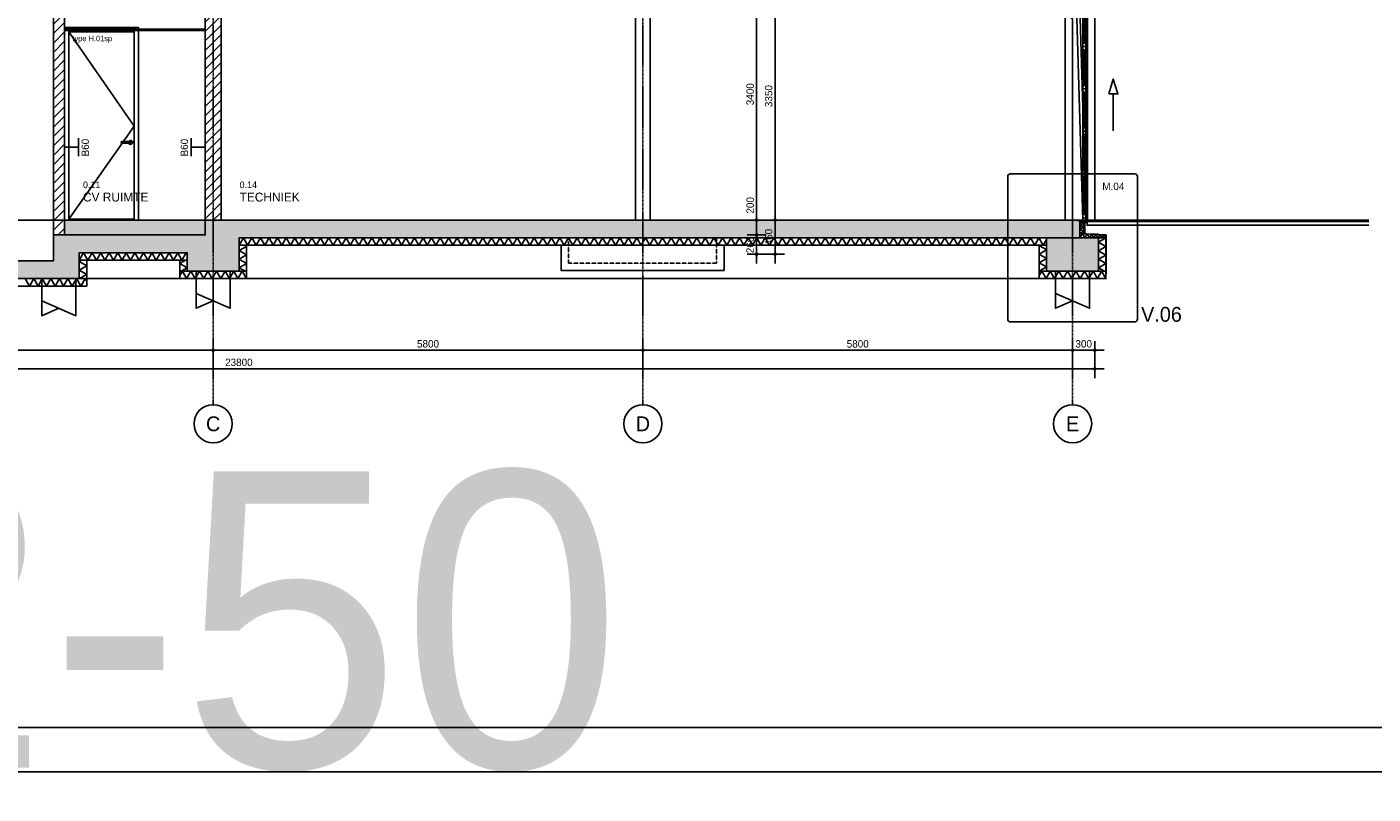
# Model space of a CAD drawing. Header units: millimetres. Extents: x -297000 to 504135, y -166520 to 252050.
# Tile 274 of 416: x 80861 to 99031, y -42350 to -31991. Entities that reach past the tile are written whole.
import ezdxf
from ezdxf.enums import TextEntityAlignment as Align

# ---------------------------------------------------------------- set-up
doc = ezdxf.new("R2010")
doc.units = ezdxf.units.MM
doc.header["$MEASUREMENT"] = 0
for name, pattern in [('ACAD_ISO10W100', [18, 12, -3, 0, -3]), ('CENTER', [50.8, 31.75, -6.35, 6.35, -6.35]), ('DASHED2', [0.375, 0.25, -0.125]), ('HIDDEN2', [4.7625, 3.175, -1.5875])]:
    doc.linetypes.add(name, pattern=pattern)
doc.layers.get('Defpoints').update_dxf_attribs({"color": 6})
doc.layers.add('000_FRAME_N', color=30, linetype='Continuous', plot=False)
for name, color, linetype in [('010_D0050_D', 1, 'Continuous'), ('010_T0050_T', 4, 'Continuous'), ('010_T0100_T', 4, 'Continuous'), ('040_AXPRI_B', 9, 'CENTER'), ('053_SHADE_S', 253, 'Continuous'), ('068_HATCH_H', 8, 'Continuous'), ('080_SYMB_DETAIL', 4, 'Continuous'), ('080_SYMBO_G', 1, 'Continuous'), ('200_PRIMA_G', 3, 'Continuous'), ('210_INSUL_G', 8, 'Continuous'), ('210_WALEX_E', 2, 'Continuous'), ('210_WALEX_G', 2, 'Continuous'), ('220_WALIN_G', 1, 'Continuous'), ('299_CONCR_G', 3, 'Continuous'), ('299_CONCR_H', 251, 'Continuous'), ('299_STEEL_G', 3, 'Continuous'), ('299_STEEL_H', 8, 'Continuous'), ('310_WINDO_E', 1, 'Continuous'), ('320_DOORS_E', 8, 'Continuous'), ('320_DOORS_G', 2, 'Continuous'), ('450_CEIFI_G', 2, 'Continuous')]:
    doc.layers.add(name, color=color, linetype=linetype)
doc.styles.add('VMX 1 SMALL 100', font='unvr55w.TTF', dxfattribs={"height": 100})
doc.styles.add('VMX 2 MEDIUM 0', font='unvr55w.TTF', dxfattribs={"height": 2})
doc.styles.add('VMX 2 MEDIUM 100', font='unvr55w.TTF', dxfattribs={"height": 200})
doc.styles.add('VMX 2 MEDIUM 50', font='unvr55w.TTF', dxfattribs={"height": 100})
doc.styles.add('VMX 3 BIG 1', font='unvr55w.TTF', dxfattribs={"height": 4})
doc.styles.add('VMX 3 BIG 200', font='unvr55w.TTF', dxfattribs={"height": 800})
doc.styles.add('VMX 4 GIANT 50', font='unvr55w.TTF', dxfattribs={"height": 300})
doc.dimstyles.new('VMX 50', dxfattribs={"dimscale": 50, "dimtxt": 1, "dimasz": 1, "dimexe": 2, "dimexo": 2, "dimgap": 0.7, "dimtad": 1, "dimdec": 0, "dimdsep": 46, "dimtxsty": 'VMX 2 MEDIUM 50', "dimblk1": 'VMX-DIM-ARROW', "dimblk2": 'VMX-DIM-ARROW', "dimsah": 1, "dimcen": 1, "dimdle": 2, "dimse1": 1, "dimse2": 1, "dimclrd": 256, "dimclre": 256, "dimclrt": 256, "dimadec": 0, "dimazin": 0, "dimtm": 1e-09, "dimtfac": 1, "dimtdec": 0, "dimtmove": 2, "dimatfit": 2, "dimldrblk": 'VMX-DIM-ARROW', "dimfxl": 0, "dimtolj": 2, "dimlwd": -1, "dimarcsym": 0})
pattern_1 = [(45, (-71775, 34600), (-63.19767, 63.19767), [])]

# ---------------------------------------------------------------- blocks, each defined once
blk = doc.blocks.new('VMX-DIM-ARROW')
h = blk.add_hatch(color=256)
edge = h.paths.add_edge_path()
edge.add_arc((0, 0), 0.5, 0, 360)
for p, q in [((-2.5, 0), (2.5, 0)), ((0, 2.5), (0, -2.5))]:
    blk.add_line(p, q)
blk = doc.blocks.new('*D527')
at = {"layer": '010_D0050_D'}
blk.add_line((90710, -35010), (90710, -34850), dxfattribs=at)
at = {"layer": 'Defpoints', "color": 0}
for p in [(88490, -34800), (90710, -34800), (88490, -35060)]:
    blk.add_point(p, dxfattribs=at)
at = {"layer": '010_D0050_D', "xscale": 50, "yscale": 50, "zscale": 50}
for p, rotation in [((90710, -34800), 90), ((90710, -35060), 270)]:
    blk.add_blockref('VMX-DIM-ARROW', p, dxfattribs=dict(at, rotation=rotation))
at = {"layer": '010_D0050_D', "insert": (90623, -34935), "char_height": 100, "attachment_point": 5, "rotation": 90, "style": 'VMX 2 MEDIUM 50'}
blk.add_mtext('\\A2;260', dxfattribs=at)
blk = doc.blocks.new('*D528')
at = {"layer": '010_D0050_D'}
blk.add_line((90710, -34750), (90710, -34650), dxfattribs=at)
at = {"layer": 'Defpoints', "color": 0}
for p in [(88140, -34600), (90710, -34600), (88490, -34800)]:
    blk.add_point(p, dxfattribs=at)
at = {"layer": '010_D0050_D', "xscale": 50, "yscale": 50, "zscale": 50}
for p, rotation in [((90710, -34600), 90), ((90710, -34800), 270)]:
    blk.add_blockref('VMX-DIM-ARROW', p, dxfattribs=dict(at, rotation=rotation))
at = {"layer": '010_D0050_D', "insert": (90623, -34400), "char_height": 100, "attachment_point": 5, "rotation": 90, "style": 'VMX 2 MEDIUM 50'}
blk.add_mtext('\\A2;200', dxfattribs=at)
blk = doc.blocks.new('*D529')
at = {"layer": '010_D0050_D'}
blk.add_line((90710, -34550), (90710, -31250), dxfattribs=at)
at = {"layer": 'Defpoints', "color": 0}
for p in [(88690, -31200), (90710, -31200), (88140, -34600)]:
    blk.add_point(p, dxfattribs=at)
at = {"layer": '010_D0050_D', "xscale": 50, "yscale": 50, "zscale": 50}
for p, rotation in [((90710, -31200), 90), ((90710, -34600), 270)]:
    blk.add_blockref('VMX-DIM-ARROW', p, dxfattribs=dict(at, rotation=rotation))
at = {"layer": '010_D0050_D', "insert": (90623, -32900), "char_height": 100, "attachment_point": 5, "rotation": 90, "style": 'VMX 2 MEDIUM 50'}
blk.add_mtext('\\A2;3400', dxfattribs=at)
blk = doc.blocks.new('*D525')
at = {"layer": '010_D0050_D'}
blk.add_line((90960, -35010), (90960, -34650), dxfattribs=at)
at = {"layer": 'Defpoints', "color": 0}
for p in [(88673, -34600), (90960, -34600), (88673, -35060)]:
    blk.add_point(p, dxfattribs=at)
at = {"layer": '010_D0050_D', "xscale": 50, "yscale": 50, "zscale": 50}
for p, rotation in [((90960, -34600), 90), ((90960, -35060), 270)]:
    blk.add_blockref('VMX-DIM-ARROW', p, dxfattribs=dict(at, rotation=rotation))
at = {"layer": '010_D0050_D', "insert": (90873, -34830), "char_height": 100, "attachment_point": 5, "rotation": 90, "style": 'VMX 2 MEDIUM 50'}
blk.add_mtext('\\A2;460', dxfattribs=at)
blk = doc.blocks.new('*D532')
at = {"layer": '010_D0050_D'}
blk.add_line((90960, -34550), (90960, -31300), dxfattribs=at)
at = {"layer": 'Defpoints', "color": 0}
for p in [(90335, -31250), (90960, -31250), (88673, -34600)]:
    blk.add_point(p, dxfattribs=at)
at = {"layer": '010_D0050_D', "xscale": 50, "yscale": 50, "zscale": 50}
for p, rotation in [((90960, -31250), 90), ((90960, -34600), 270)]:
    blk.add_blockref('VMX-DIM-ARROW', p, dxfattribs=dict(at, rotation=rotation))
at = {"layer": '010_D0050_D', "insert": (90873, -32925), "char_height": 100, "attachment_point": 5, "rotation": 90, "style": 'VMX 2 MEDIUM 50'}
blk.add_mtext('\\A2;3350', dxfattribs=at)
blk = doc.blocks.new('WAND B60')
for p, q in [((1.2, 0), (-1.2, 0)), ((0, 0), (0, -1.91))]:
    blk.add_line(p, q)
at = {"style": 'VMX 1 SMALL 100'}
blk.add_attdef('B60', text='', height=1, dxfattribs=at).set_placement((0, 0.91), align=Align.MIDDLE_CENTER)
blk = doc.blocks.new('SECTIONAALDEUR_drsn')
at = {"layer": '299_STEEL_G'}
for points in [[(70, 0), (100, 0), (100, -30), (97, -30, -0.414214), (95, -28), (95, -10, 0.414214), (90, -5), (72, -5, -0.414214), (70, -3)], [(180, -20), (100, -20), (100, -100), (103, -100, 0.414214), (107, -97), (107, -34, -0.365226), (116, -27), (177, -27, 0.414214), (180, -23)]]:
    blk.add_lwpolyline(points, format="xyb", close=True, dxfattribs=at)
at = {"layer": '310_WINDO_E', "color": 8, "ltscale": 200}
for points in [[(489, 1705), (550, 1905), (611, 1705), (489, 1705)], [(550, 1705), (550, 1205)]]:
    blk.add_lwpolyline(points, dxfattribs=at)
at = {"layer": '320_DOORS_G', "color": 8}
for points in [[(-2950, 3110), (-2950, 3400)], [(-2910, 3110), (-2910, 3400)], [(-550, 3110), (-550, 3400)], [(-510, 3110), (-510, 3400)]]:
    blk.add_lwpolyline(points, dxfattribs=at)
at = {"layer": '320_DOORS_G', "color": 1}
for points in [[(0, 2710), (-200, 2910), (-3200, 2910), (-3200, 3110), (200, 3110), (200, 0), (0, 0), (0, 2710)], [(138, 2945), (138, 30), (180, 30), (180, 2945), (138, 2945)]]:
    blk.add_lwpolyline(points, dxfattribs=at)
at = {"layer": '320_DOORS_G', "color": 8}
blk.add_lwpolyline([(-2900, 3015), (-2900, 3060), (-118, 3060, -0.311483), (158, 2870), (161, 2860), (119, 2844), (116, 2854, 0.311483), (-118, 3015)], format="xyb", close=True, dxfattribs=at)
blk.add_lwpolyline([(185, 0), (104, 2729, 0.405596), (-190, 3015), (-2900, 3015), (-2900, 2970), (-190, 2970, -0.405596), (59, 2727), (140, 0)], format="xyb", dxfattribs=at)
at = {"layer": '320_DOORS_G'}
for points in [[(138, 2945), (180, 2945), (180, 2885), (170, 2885), (170, 2900), (138, 2900), (138, 2945)], [(170, 2900), (170, 2390), (150, 2390), (150, 2900), (170, 2900)], [(138, 2390), (170, 2390), (170, 2405), (180, 2405), (180, 2285), (170, 2285), (170, 2300), (138, 2300), (138, 2390)], [(180, 2345), (138, 2345)], [(170, 2300), (170, 1818), (150, 1818), (150, 2300), (170, 2300)], [(138, 1818), (170, 1818), (170, 1834), (180, 1834), (180, 1714), (170, 1714), (170, 1728), (138, 1728), (138, 1818)], [(180, 1774), (138, 1774)], [(170, 1728), (170, 1246), (150, 1246), (150, 1728), (170, 1728)], [(138, 1246), (170, 1246), (170, 1262), (180, 1262), (180, 1142), (170, 1142), (170, 1156), (138, 1156), (138, 1246)], [(180, 1202), (138, 1202)], [(170, 1156), (170, 674), (150, 674), (150, 1156), (170, 1156)], [(138, 674), (170, 674), (170, 690), (180, 690), (180, 570), (170, 570), (170, 585), (138, 585), (138, 674)], [(180, 630), (138, 630)], [(170, 75), (170, 585), (150, 585), (150, 75), (170, 75)], [(138, 30), (180, 30), (180, 90), (170, 90), (170, 75), (138, 75), (138, 30)], [(138, 30), (138, -10), (180, -10), (180, 30), (138, 30)]]:
    blk.add_lwpolyline(points, dxfattribs=at)
for points in [[(138, 2900), (138, 2885), (150, 2885), (150, 2900)], [(138, 2390), (138, 2405), (150, 2405), (150, 2390)], [(138, 2300), (138, 2285), (150, 2285), (150, 2300)], [(138, 1818), (138, 1834), (150, 1834), (150, 1818)], [(138, 1728), (138, 1714), (150, 1714), (150, 1728)], [(138, 1246), (138, 1262), (150, 1262), (150, 1246)], [(138, 1156), (138, 1142), (150, 1142), (150, 1156)], [(138, 674), (138, 690), (150, 690), (150, 674)], [(138, 585), (138, 570), (150, 570), (150, 585)], [(138, 75), (138, 90), (150, 90), (150, 75)]]:
    blk.add_lwpolyline(points, close=True, dxfattribs=at)
blk.add_circle((-3050, 3010), 75, dxfattribs=at)
at = {"layer": '320_DOORS_G', "extrusion": (0, 0, -1)}
blk.add_ellipse((159, -7), major_axis=(-21.5, 0), ratio=0.586238, start_param=3.348019, end_param=6.076759, dxfattribs=at)
blk = doc.blocks.new('VMX GRID')
at = {"linetype": 'Continuous'}
blk.add_circle((0, 0), 4.5, dxfattribs=at)
at = {"style": 'VMX 2 MEDIUM 0'}
blk.add_attdef('00', text='', height=2, dxfattribs=at).set_placement((0, 0), align=Align.MIDDLE_CENTER)
blk = doc.blocks.new('GRID03')
at = {"layer": '040_AXPRI_B', "linetype": 'ACAD_ISO10W100'}
for p, q in [((11600, -2492), (11600, 11471)), ((17400, -2492), (17400, 11471)), ((23200, -2492), (23200, 11471))]:
    blk.add_line(p, q, dxfattribs=at)
at = {"layer": 'Defpoints'}
blk.add_lwpolyline([(-4000, 0), (27200, 0)], dxfattribs=at)
at = {"layer": '040_AXPRI_B', "ltscale": 2}
ref = blk.add_blockref('VMX GRID', (11600, -2750), dxfattribs=dict(at, xscale=57.34400000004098, yscale=57.34399999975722, zscale=57.34400000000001))
ref.add_attrib('00', 'C', dxfattribs={"layer": '0', "height": 200, "style": 'VMX 3 BIG 1'}).set_placement((11600, -2750), align=Align.MIDDLE_CENTER)
ref = blk.add_blockref('VMX GRID', (17400, -2750), dxfattribs=dict(at, xscale=57.34400000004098, yscale=57.34399999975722, zscale=57.34400000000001))
ref.add_attrib('00', 'D', dxfattribs={"layer": '0', "height": 200, "style": 'VMX 3 BIG 1'}).set_placement((17400, -2750), align=Align.MIDDLE_CENTER)
ref = blk.add_blockref('VMX GRID', (23200, -2750), dxfattribs=dict(at, xscale=57.34400000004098, yscale=57.34399999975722, zscale=57.34400000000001))
ref.add_attrib('00', 'E', dxfattribs={"layer": '0', "height": 200, "style": 'VMX 3 BIG 1'}).set_placement((23200, -2750), align=Align.MIDDLE_CENTER)
blk = doc.blocks.new('1006_X-03.04')
at = {"layer": '053_SHADE_S'}
h = blk.add_hatch(color=256, dxfattribs=at)
h.paths.add_polyline_path([(9593, -200), (11493, -200), (11493, 0), (9593, 0)])
h.paths.add_polyline_path([(-100, -200), (7378, -200), (7378, 0), (-100, 0)])
at = {"layer": '068_HATCH_H'}
h = blk.add_hatch(dxfattribs=at)
h.set_pattern_fill('ANSI31', color=256, scale=715, style=0)
h.set_pattern_definition(pattern_1)
h.paths.add_polyline_path([(9443, -200), (9443, 6790), (9593, 6790), (9593, -200)])
h.paths.add_polyline_path([(11493, 3660), (11707, 3660), (11707, 6790), (11493, 6790), (11493, 3660)])
h = blk.add_hatch(dxfattribs=at)
h.set_pattern_fill('ANSI31', color=256, scale=715, style=0)
h.set_pattern_definition(pattern_1)
h.paths.add_polyline_path([(11493, 0), (11707, 0), (11707, 3400), (11493, 3400), (11493, 0)])
at = {"layer": '299_CONCR_H'}
blk.add_hatch(color=256, dxfattribs=at).paths.add_polyline_path([(23550, -690), (23550, -240), (23300, -240), (23300, 0), (11493, 0), (11493, -200), (9443, -200), (9443, -550), (7592, -550), (7592, -200), (-100, -200), (-100, -240), (-350, -240), (-350, -690), (350, -690), (350, -440), (5450, -440), (5450, -690), (6150, -690), (6150, -440), (7142, -440), (7142, -790), (9793, -790), (9793, -440), (11250, -440), (11250, -690), (11950, -690), (11950, -240), (22850, -240), (22850, -690)])
at = {"color": 5}
blk.add_lwpolyline([(23396, -32), (23366, -32)], dxfattribs=at)
blk.add_lwpolyline([(23396, -32), (23366, -32)], dxfattribs=at)
at = {"layer": '068_HATCH_H'}
for points in [[(23322, -27), (23350, -43), (23307, -68), (23350, -93), (23300, -122), (23350, -151), (23300, -180)], [(11950, -340), (12008, -240), (12065, -340), (12123, -240), (12181, -340), (12239, -240), (12296, -340), (12354, -240), (12412, -340), (12470, -240), (12527, -340), (12585, -240), (12643, -340), (12701, -240), (12758, -340), (12816, -240), (12874, -340), (12931, -240), (12989, -340), (13047, -240), (13105, -340), (13162, -240), (13220, -340), (13278, -240), (13336, -340), (13393, -240), (13451, -340), (13509, -240), (13567, -340), (13624, -240), (13682, -340), (13740, -240), (13798, -340), (13855, -240), (13913, -340), (13971, -240), (14028, -340), (14086, -240), (14144, -340), (14202, -240), (14259, -340), (14317, -240), (14375, -340), (14433, -240), (14490, -340), (14548, -240), (14606, -340), (14664, -240), (14721, -340), (14779, -240), (14837, -340), (14894, -240), (14952, -340), (15010, -240), (15068, -340), (15125, -240), (15183, -340), (15241, -240), (15299, -340), (15356, -240), (15414, -340), (15472, -240), (15530, -340), (15587, -240), (15645, -340), (15703, -240), (15761, -340), (15818, -240), (15876, -340), (15934, -240), (15991, -340), (16049, -240), (16107, -340), (16165, -240), (16222, -340), (16280, -240), (16338, -340), (16396, -240), (16453, -340), (16511, -240), (16569, -340), (16627, -240), (16684, -340), (16742, -240), (16800, -340), (16857, -240), (16915, -340), (16973, -240), (17031, -340), (17088, -240), (17146, -340), (17204, -240), (17262, -340), (17319, -240), (17377, -340), (17435, -240), (17493, -340), (17550, -240), (17608, -340), (17666, -240), (17724, -340), (17781, -240), (17839, -340), (17897, -240), (17954, -340), (18012, -240), (18070, -340), (18128, -240), (18185, -340), (18243, -240), (18301, -340), (18359, -240), (18416, -340), (18474, -240), (18532, -340), (18590, -240), (18647, -340), (18705, -240), (18763, -340), (18820, -240), (18878, -340), (18936, -240), (18994, -340), (19051, -240), (19109, -340), (19167, -240), (19225, -340), (19282, -240), (19340, -340), (19398, -240), (19456, -340), (19513, -240), (19571, -340), (19629, -240), (19686, -340), (19744, -240), (19802, -340), (19860, -240), (19917, -340), (19975, -240), (20033, -340), (20091, -240), (20148, -340), (20206, -240), (20264, -340), (20322, -240), (20379, -340), (20437, -240), (20495, -340), (20553, -240), (20610, -340), (20668, -240), (20726, -340), (20783, -240), (20841, -340), (20899, -240), (20957, -340), (21014, -240), (21072, -340), (21130, -240), (21188, -340), (21245, -240), (21303, -340), (21361, -240), (21419, -340), (21476, -240), (21534, -340), (21592, -240), (21649, -340), (21707, -240), (21765, -340), (21823, -240), (21880, -340), (21938, -240), (21996, -340), (22054, -240), (22111, -340), (22169, -240), (22227, -340), (22285, -240), (22342, -340), (22400, -240), (22458, -340), (22516, -240), (22573, -340), (22631, -240), (22689, -340), (22746, -240), (22804, -340), (22850, -261)], [(12026, -340), (12050, -354), (11950, -411), (12050, -469), (11950, -527), (12050, -585), (11950, -642), (12050, -700)], [(22750, -690), (22850, -632), (22750, -575), (22850, -517), (22750, -459), (22850, -401), (22750, -344), (22756, -340)], [(23300, -240), (23334, -182), (23367, -240), (23398, -186), (23430, -240), (23459, -189), (23489, -240), (23516, -192), (23544, -240), (23569, -195), (23595, -240), (23619, -198), (23643, -240), (23650, -229)], [(23650, -240), (23550, -298), (23650, -355), (23550, -413), (23650, -471), (23550, -529), (23650, -586), (23550, -644), (23629, -690)], [(9793, -540), (9851, -440), (9908, -540), (9966, -440), (10024, -540), (10082, -440), (10139, -540), (10197, -440), (10255, -540), (10313, -440), (10370, -540), (10428, -440), (10486, -540), (10544, -440), (10601, -540), (10659, -440), (10717, -540), (10774, -440), (10832, -540)], [(9826, -540), (9793, -559), (9893, -617), (9793, -675), (9893, -732), (9793, -790)], [(11250, -464), (11236, -440), (11179, -540), (11121, -440), (11063, -540), (11005, -440), (10948, -540), (10890, -440), (10832, -540)], [(11167, -690), (11250, -642), (11150, -585), (11227, -540)], [(12050, -790), (11992, -690), (11935, -790), (11877, -690), (11819, -790), (11761, -690), (11704, -790), (11646, -690), (11588, -790), (11530, -690), (11473, -790), (11415, -690), (11357, -790), (11299, -690), (11242, -790), (11184, -690), (11150, -749)], [(23650, -790), (23592, -690), (23535, -790), (23477, -690), (23419, -790), (23361, -690), (23304, -790), (23246, -690), (23188, -790), (23130, -690), (23073, -790), (23015, -690), (22957, -790), (22899, -690), (22842, -790), (22784, -690), (22750, -749)], [(9063, -790), (9120, -890), (9178, -790), (9236, -890), (9294, -790), (9351, -890), (9409, -790), (9467, -890), (9525, -790), (9582, -890), (9640, -790), (9698, -890), (9756, -790), (9813, -890), (9871, -790), (9893, -828)]]:
    blk.add_lwpolyline(points, dxfattribs=at)
at = {"layer": '200_PRIMA_G', "color": 1}
for points in [[(11370, -690), (11370, -990), (11830, -1190), (11830, -690)], [(22970, -690), (22970, -990), (23430, -1190), (23430, -690)], [(9288, -790), (9288, -1090), (9748, -1290), (9748, -790)], [(9288, -1090), (9288, -1290), (9518, -1190)], [(11370, -990), (11370, -1190), (11600, -1090)], [(22970, -990), (22970, -1190), (23200, -1090)]]:
    blk.add_lwpolyline(points, dxfattribs=at)
at = {"layer": '210_INSUL_G', "color": 1}
for points in [[(23300, -180), (23300, -100), (23307, -100), (23307, -34), (23316, -27), (23350, -27), (23350, -183), (23300, -180)], [(23300, -240), (23300, -180), (23650, -200), (23650, -240), (23300, -240)], [(11950, -240), (22850, -240), (22850, -340), (11950, -340), (11950, -240)], [(22850, -690), (22850, -340), (22750, -340), (22750, -690), (22850, -690)], [(23550, -690), (23550, -240), (23650, -240), (23650, -690)], [(9793, -440), (11250, -440), (11250, -540), (9793, -540), (9793, -440)], [(11250, -690), (11250, -540), (11150, -540), (11150, -690), (11250, -690)], [(12050, -690), (11150, -690), (11150, -790), (12050, -790), (12050, -690)], [(23650, -690), (22750, -690), (22750, -790), (23650, -790), (23650, -690)], [(7042, -790), (9893, -790), (9893, -890), (7042, -890), (7042, -790)]]:
    blk.add_lwpolyline(points, dxfattribs=at)
for points in [[(12050, -690), (11950, -690), (11950, -340), (12050, -340)], [(9893, -790), (9893, -540), (9793, -540), (9793, -790)]]:
    blk.add_lwpolyline(points, close=True, dxfattribs=at)
at = {"layer": '210_INSUL_G'}
for points in [[(16296, -340), (16296, -680), (18496, -680), (18496, -340)], [(9893, -790), (22750, -790)]]:
    blk.add_lwpolyline(points, dxfattribs=at)
at = {"layer": '210_WALEX_E', "color": 2, "linetype": 'Continuous'}
blk.add_lwpolyline([(27200, -70), (23396, -70), (23396, -20), (27200, -20)], dxfattribs=at)
at = {"layer": '210_WALEX_G'}
blk.add_lwpolyline([(23364, -27), (23364, -183), (23350, -183), (23350, -27), (23364, -27)], dxfattribs=at)
at = {"layer": '210_WALEX_G', "linetype": 'DASHED2', "ltscale": 0.5}
blk.add_lwpolyline([(23366, -27), (23366, -182), (23652, -198), (23652, -800)], dxfattribs=at)
at = {"layer": '220_WALIN_G', "color": 2, "ltscale": 10}
blk.add_lwpolyline([(9443, -200), (9443, 6790), (9593, 6790), (9593, -200), (9443, -200)], dxfattribs=at)
blk.add_lwpolyline([(11493, 0), (11707, 0), (11707, 3400), (11493, 3400), (11493, 0)], close=True, dxfattribs=at)
at = {"layer": '299_CONCR_G'}
for points in [[(9593, -200), (11493, -200), (11493, 0), (9593, 0)], [(23550, -240), (22850, -240), (22850, -690), (23550, -690)]]:
    blk.add_lwpolyline(points, close=True, dxfattribs=at)
for points in [[(23550, -690), (23550, -240), (23300, -240), (23300, 0), (11493, 0), (11493, -200), (9443, -200), (9443, -550), (7592, -550)], [(7142, -790), (9793, -790), (9793, -440), (11250, -440), (11250, -690), (11950, -690), (11950, -240), (22850, -240), (22850, -690), (23550, -690)]]:
    blk.add_lwpolyline(points, dxfattribs=at)
at = {"layer": '299_CONCR_G', "color": 8, "linetype": 'HIDDEN2'}
blk.add_lwpolyline([(16396, -240), (16396, -580), (18396, -580), (18396, -240)], dxfattribs=at)
at = {"layer": '299_STEEL_G'}
for points in [[(23270, 0), (23300, 0), (23300, -30), (23297, -30, -0.414214), (23295, -28), (23295, -10, 0.414214), (23290, -5), (23272, -5, -0.414214), (23270, -3)], [(23380, -20), (23300, -20), (23300, -100), (23304, -100, 0.414214), (23307, -97), (23307, -34, -0.365226), (23316, -27), (23377, -27, 0.414214), (23380, -23)]]:
    blk.add_lwpolyline(points, format="xyb", close=True, dxfattribs=at)
at = {"layer": '299_STEEL_H'}
for points in [[(17300, 0), (17300, 3400)], [(17500, 0), (17500, 3400)], [(23100, 2810), (23100, 0)], [(23500, 2900), (23500, -20)]]:
    blk.add_lwpolyline(points, dxfattribs=at)
at = {"layer": '320_DOORS_E', "color": 1, "extrusion": (0, 1, 0)}
for p, q in [((10461, 1060), (10485, 1060)), ((10485, 1040), (10461, 1040))]:
    blk.add_line(p, q, dxfattribs=at)
at = {"layer": '320_DOORS_E', "color": 1}
for points in [[(9593, 0), (9593, 2601), (10593, 2601), (10593, 0), (10535, 0), (10535, 2543), (9651, 2543), (9651, 0), (9593, 0)], [(9651, 15), (10535, 15)]]:
    blk.add_lwpolyline(points, dxfattribs=at)
at = {"layer": '320_DOORS_E'}
blk.add_lwpolyline([(9651, 2543), (10535, 1271), (9651, 15)], dxfattribs=at)
at = {"layer": '320_DOORS_E', "color": 1}
blk.add_lwpolyline([(10461, 1040, 0.320549), (10485, 1022, 1), (10485, 1077, 0.354086), (10461, 1060), (10367, 1060, 1), (10367, 1040)], format="xyb", close=True, dxfattribs=at)
blk.add_arc((10485, 1050), 10, 270, 90, dxfattribs=at)
at = {"layer": '450_CEIFI_G'}
blk.add_lwpolyline([(9593, 2560), (11493, 2560), (11493, 2580), (9593, 2580), (9593, 2560)], dxfattribs=at)
for name, p in [('GRID03', (0, 0)), ('SECTIONAALDEUR_drsn', (23200, 0))]:
    blk.add_blockref(name, p)
at = {"layer": '080_SYMBO_G', "ltscale": 2}
ref = blk.add_blockref('WAND B60', (9784, 985), dxfattribs=dict(at, xscale=100, yscale=100, zscale=100, rotation=270))
ref.add_attrib('B60', 'B60', dxfattribs={"layer": '0', "height": 100, "rotation": 90, "style": 'VMX 1 SMALL 100'}).set_placement((9874, 979), align=Align.MIDDLE_CENTER)
ref = blk.add_blockref('WAND B60', (11302, 985), dxfattribs=dict(at, xscale=-100, yscale=100, zscale=100, rotation=90))
ref.add_attrib('B60', 'B60', dxfattribs={"layer": '0', "height": 100, "rotation": 90, "style": 'VMX 1 SMALL 100'}).set_placement((11211, 979), align=Align.MIDDLE_CENTER)
blk = doc.blocks.new('*D857')
at = {"layer": '010_D0050_D'}
blk.add_line((89225, -36358), (94925, -36358), dxfattribs=at)
at = {"layer": 'Defpoints', "color": 0}
for p in [(89175, -33358), (94975, -33358), (94975, -36358)]:
    blk.add_point(p, dxfattribs=at)
at = {"layer": '010_D0050_D', "xscale": 50, "yscale": 50, "zscale": 50, "rotation": 180}
blk.add_blockref('VMX-DIM-ARROW', (89175, -36358), dxfattribs=at)
at = {"layer": '010_D0050_D', "xscale": 50, "yscale": 50, "zscale": 50}
blk.add_blockref('VMX-DIM-ARROW', (94975, -36358), dxfattribs=at)
at = {"layer": '010_D0050_D', "insert": (92075, -36271), "char_height": 100, "attachment_point": 5, "style": 'VMX 2 MEDIUM 50'}
blk.add_mtext('\\A2;5800', dxfattribs=at)
blk = doc.blocks.new('*D858')
at = {"layer": '010_D0050_D'}
blk.add_line((77625, -36358), (83325, -36358), dxfattribs=at)
at = {"layer": 'Defpoints', "color": 0}
for p in [(83375, -36358), (77575, -36610), (83375, -36903)]:
    blk.add_point(p, dxfattribs=at)
at = {"layer": '010_D0050_D', "xscale": 50, "yscale": 50, "zscale": 50, "rotation": 180}
blk.add_blockref('VMX-DIM-ARROW', (77575, -36358), dxfattribs=at)
at = {"layer": '010_D0050_D', "xscale": 50, "yscale": 50, "zscale": 50}
blk.add_blockref('VMX-DIM-ARROW', (83375, -36358), dxfattribs=at)
at = {"layer": '010_D0050_D', "insert": (80475, -36271), "char_height": 100, "attachment_point": 5, "style": 'VMX 2 MEDIUM 50'}
blk.add_mtext('\\A2;5800', dxfattribs=at)
blk = doc.blocks.new('*D859')
at = {"layer": '010_D0050_D'}
blk.add_line((83425, -36358), (89125, -36358), dxfattribs=at)
at = {"layer": 'Defpoints', "color": 0}
for p in [(83375, -33358), (89175, -33358), (89175, -36358)]:
    blk.add_point(p, dxfattribs=at)
at = {"layer": '010_D0050_D', "xscale": 50, "yscale": 50, "zscale": 50, "rotation": 180}
blk.add_blockref('VMX-DIM-ARROW', (83375, -36358), dxfattribs=at)
at = {"layer": '010_D0050_D', "xscale": 50, "yscale": 50, "zscale": 50}
blk.add_blockref('VMX-DIM-ARROW', (89175, -36358), dxfattribs=at)
at = {"layer": '010_D0050_D', "insert": (86275, -36271), "char_height": 100, "attachment_point": 5, "style": 'VMX 2 MEDIUM 50'}
blk.add_mtext('\\A2;5800', dxfattribs=at)
blk = doc.blocks.new('*D860')
at = {"layer": '010_D0050_D'}
blk.add_line((77625, -36358), (83325, -36358), dxfattribs=at)
at = {"layer": 'Defpoints', "color": 0}
for p in [(77575, -33358), (83375, -33358), (83375, -36358)]:
    blk.add_point(p, dxfattribs=at)
at = {"layer": '010_D0050_D', "xscale": 50, "yscale": 50, "zscale": 50, "rotation": 180}
blk.add_blockref('VMX-DIM-ARROW', (77575, -36358), dxfattribs=at)
at = {"layer": '010_D0050_D', "xscale": 50, "yscale": 50, "zscale": 50}
blk.add_blockref('VMX-DIM-ARROW', (83375, -36358), dxfattribs=at)
at = {"layer": '010_D0050_D', "insert": (80475, -36271), "char_height": 100, "attachment_point": 5, "style": 'VMX 2 MEDIUM 50'}
blk.add_mtext('\\A2;5800', dxfattribs=at)
blk = doc.blocks.new('*D861')
at = {"layer": '010_D0050_D'}
blk.add_line((71525, -36608), (95225, -36608), dxfattribs=at)
at = {"layer": 'Defpoints', "color": 0}
for p in [(71475, -33358), (95275, -33358), (95275, -36608)]:
    blk.add_point(p, dxfattribs=at)
at = {"layer": '010_D0050_D', "xscale": 50, "yscale": 50, "zscale": 50, "rotation": 180}
blk.add_blockref('VMX-DIM-ARROW', (71475, -36608), dxfattribs=at)
at = {"layer": '010_D0050_D', "xscale": 50, "yscale": 50, "zscale": 50}
blk.add_blockref('VMX-DIM-ARROW', (95275, -36608), dxfattribs=at)
at = {"layer": '010_D0050_D', "insert": (83722, -36521), "char_height": 100, "attachment_point": 5, "style": 'VMX 2 MEDIUM 50'}
blk.add_mtext('\\A2;23800', dxfattribs=at)
blk = doc.blocks.new('*D863')
at = {"layer": '010_D0050_D'}
blk.add_line((95025, -36358), (95225, -36358), dxfattribs=at)
at = {"layer": 'Defpoints', "color": 0}
for p in [(94975, -33358), (95275, -33358), (95275, -36358)]:
    blk.add_point(p, dxfattribs=at)
at = {"layer": '010_D0050_D', "xscale": 50, "yscale": 50, "zscale": 50, "rotation": 180}
blk.add_blockref('VMX-DIM-ARROW', (94975, -36358), dxfattribs=at)
at = {"layer": '010_D0050_D', "xscale": 50, "yscale": 50, "zscale": 50}
blk.add_blockref('VMX-DIM-ARROW', (95275, -36358), dxfattribs=at)
at = {"layer": '010_D0050_D', "insert": (95125, -36271), "char_height": 100, "attachment_point": 5, "style": 'VMX 2 MEDIUM 50'}
blk.add_mtext('\\A2;300', dxfattribs=at)

msp = doc.modelspace()

# ---------------------------------------------------------------- linework, layer by layer
at = {"layer": '000_FRAME_N'}
for points in [[(59450, 0), (118900, 0), (118900, -42050), (59450, -42050)], [(118400, -41450), (59950, -41450), (59950, -600), (118400, -600)], [(59450, -42050), (118900, -42050), (118900, -84100), (59450, -84100)]]:
    msp.add_lwpolyline(points, close=True, dxfattribs=at)
at = {"layer": '080_SYMB_DETAIL', "color": 6}
msp.add_lwpolyline([(95850, -34012.5), (95850, -35937.5, -0.4142136), (95812.5, -35975), (94137.5, -35975, -0.4142136), (94100, -35937.5), (94100, -34012.5, -0.4142136), (94137.5, -33975), (95812.5, -33975, -0.4142136)], format="xyb", close=True, dxfattribs=at)

# ---------------------------------------------------------------- block references
msp.add_blockref('1006_X-03.04', (71775, -34600))

# ---------------------------------------------------------------- texts
at = {"layer": '000_FRAME_N', "insert": (59450, -42050), "char_height": 4000, "attachment_point": 7, "style": 'VMX 4 GIANT 50'}
msp.add_mtext('A0-03.02-50', dxfattribs=at)
at = {"layer": '010_T0050_T', "attachment_point": 7, "style": 'VMX 2 MEDIUM 50'}
for s, insert, char_height in [('type H.01sp', (81476, -32207), 75), ('{\\H0.75x;0.11\\H1.25x;\\P}CV RUIMTE', (81618, -34350), 120), ('{\\H0.75x;0.14\\P}TECHNIEK{\\H0.75x; }', (83732, -34350), 120)]:
    msp.add_mtext(s, dxfattribs=dict(at, insert=insert, char_height=char_height))
at = {"layer": '010_T0100_T', "insert": (95525, -34145), "char_height": 100, "attachment_point": 5, "style": 'VMX 2 MEDIUM 100'}
msp.add_mtext('M.04', dxfattribs=at)
at = {"layer": '080_SYMB_DETAIL', "insert": (95900, -35975), "char_height": 200, "attachment_point": 7, "style": 'VMX 3 BIG 200'}
msp.add_mtext('V.06', dxfattribs=at)

# ---------------------------------------------------------------- dimensions: what is measured, and where the dimension line sits
at = {"layer": '010_D0050_D'}
for base, p1, p2, picture, middle in [((90710, -31200), (88140, -34600), (88690, -31200), '*D529', (90623.1, -32900)), ((90960, -31250), (88672.7, -34600), (90335, -31250), '*D532', (90873.1, -32925)), ((90960, -34600), (88672.7, -35060), (88672.7, -34600), '*D525', (90873.1, -34830))]:
    dim = msp.add_linear_dim(base=base, p1=p1, p2=p2, angle=90, dimstyle='VMX 50', dxfattribs=at)
    dim.commit()
    dim.dimension.update_dxf_attribs({"geometry": picture, "text_midpoint": middle})
for base, p1, picture, middle in [((95275, -36608), (71475, -33358), '*D861', (83722.1, -36521.2)), ((95275, -36358), (94975, -33358), '*D863', (95125, -36271.2))]:
    dim = msp.add_linear_dim(base=base, p1=p1, p2=(95275, -33358), dimstyle='VMX 50', dxfattribs=at)
    dim.commit()
    dim.dimension.update_dxf_attribs({"geometry": picture, "text_midpoint": middle, "dimtype": 160})
for base, p1, p2, picture, middle in [((83375, -36358), (77575, -33358), (83375, -33358), '*D860', (80475, -36271.2)), ((89175, -36358), (83375, -33358), (89175, -33358), '*D859', (86275, -36271.2)), ((94975, -36358), (89175, -33358), (94975, -33358), '*D857', (92075, -36271.2)), ((83375, -36358), (77575, -36610.4), (83375, -36902.7), '*D858', (80475, -36271.2))]:
    dim = msp.add_linear_dim(base=base, p1=p1, p2=p2, dimstyle='VMX 50', dxfattribs=at)
    dim.commit()
    dim.dimension.update_dxf_attribs({"geometry": picture, "text_midpoint": middle})
for base, p1, p2, picture, middle in [((90710, -34600), (88490, -34800), (88140, -34600), '*D528', (90623.1, -34400)), ((90710, -34800), (88490, -35060), (88490, -34800), '*D527', (90623.1, -34935))]:
    dim = msp.add_linear_dim(base=base, p1=p1, p2=p2, angle=90, dimstyle='VMX 50', dxfattribs=at)
    dim.commit()
    dim.dimension.update_dxf_attribs({"geometry": picture, "text_midpoint": middle, "dimtype": 160})

doc.saveas('drawing.dxf')
